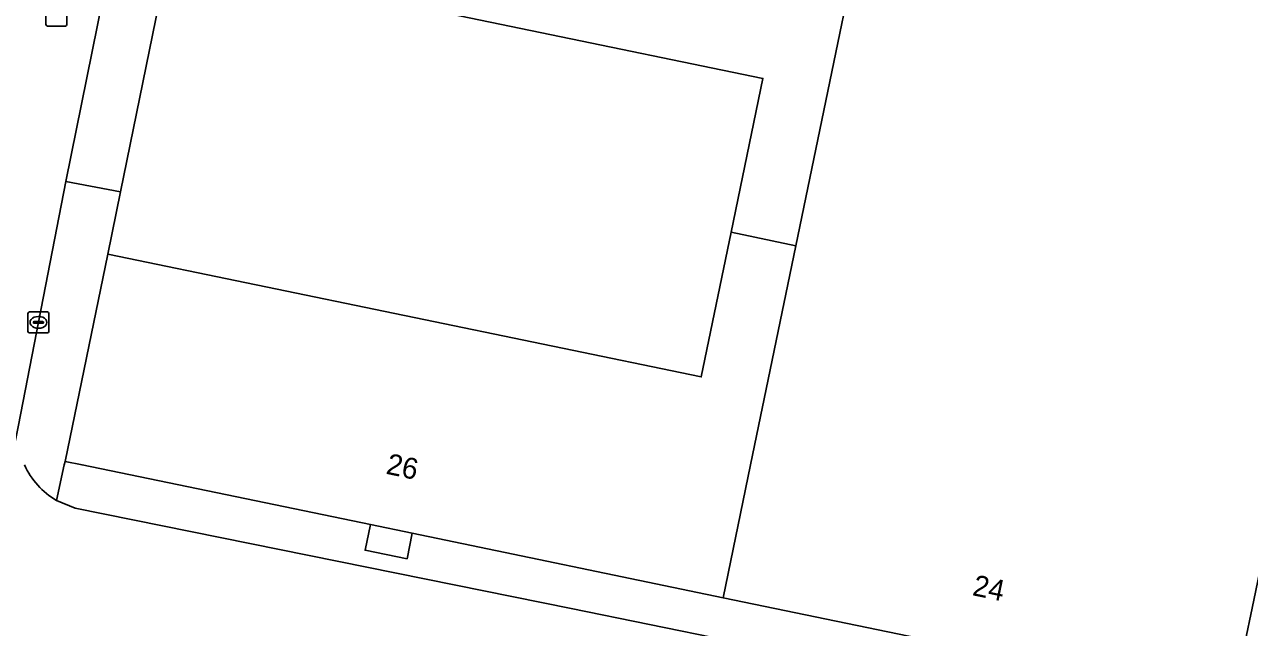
# Model space of a CAD drawing. Extents: x 157692 to 159674, y 381452 to 383291.
# Drawn here: x 158396.5 to 158454.9, y 382742.3 to 382771 of the extents above; entities that cross this region are included whole.
import ezdxf

# ---------------------------------------------------------------- set-up
doc = ezdxf.new("R2010")
doc.units = 0
for name, color, linetype in [('IMGEO_Erf', 7, 'Continuous'), ('IMGEO_Kolk', 7, 'Continuous'), ('IMGEO_Pand', 7, 'Continuous'), ('IMGEO_Pand_nummerreeks', 7, 'Continuous'), ('IMGEO_Rijbaan_lokaal_open', 7, 'Continuous'), ('IMGEO_Rioolput', 7, 'Continuous'), ('IMGEO_Voetpad_open', 7, 'Continuous')]:
    doc.layers.add(name, color=color, linetype=linetype)

msp = doc.modelspace()

# ---------------------------------------------------------------- linework, layer by layer
at = {"layer": 'IMGEO_Erf'}
for points in [[(158479.048, 382859.194), (158456.421, 382750), (158455.085, 382743.552), (158454.115, 382738.868), (158460.744, 382737.513), (158466.524, 382736.331), (158475.089, 382734.581), (158480.771, 382733.419), (158481.773, 382738.318), (158484.162, 382750), (158484.896, 382753.592), (158480.275, 382754.549), (158481.307, 382759.442), (158490.758, 382804.249), (158500, 382802.356), (158510.753, 382800.153), (158510.921, 382800.119), (158521.198, 382850.792), (158500, 382855.078)], [(158416.473, 382838.324), (158401.073, 382762.998), (158400.466, 382760.043), (158428.753, 382754.193), (158430.178, 382761.082), (158431.694, 382768.411), (158409.536, 382772.994)]]:
    msp.add_lwpolyline(points, dxfattribs=at)
at = {"layer": 'IMGEO_Kolk'}
for p, q in [((158396.661, 382756.362), (158396.661, 382757.214)), ((158396.736, 382757.288), (158397.588, 382757.288)), ((158396.963, 382756.831), (158397.361, 382756.831)), ((158397.149, 382757.068), (158397.174, 382757.068)), ((158397.662, 382757.214), (158397.662, 382756.362)), ((158397.588, 382756.288), (158396.736, 382756.288)), ((158396.92, 382756.782), (158396.92, 382756.794)), ((158397.358, 382756.745), (158396.96, 382756.745)), ((158397.172, 382756.508), (158397.147, 382756.508)), ((158397.404, 382756.794), (158397.404, 382756.782))]:
    msp.add_line(p, q, dxfattribs=at)
for points in [[(158396.661, 382756.362), (158396.661, 382757.214)], [(158396.736, 382757.288), (158397.588, 382757.288)], [(158397.662, 382757.214), (158397.662, 382756.362)], [(158397.588, 382756.288), (158396.736, 382756.288)]]:
    msp.add_lwpolyline(points, dxfattribs=at)
for centre, radius, start, end in [((158396.738, 382757.212), 0.0765, 91.55205, 178.44795), ((158396.738, 382757.212), 0.0765, 91.55205, 178.44795), ((158396.96, 382756.791), 0.0403, 85.87752, 175.75265), ((158397.365, 382756.793), 0.0386, 1.73085, 96.63898), ((158397.586, 382757.212), 0.0765, 1.55205, 88.44795), ((158397.586, 382757.212), 0.0765, 1.55205, 88.44795), ((158396.738, 382756.364), 0.0765, 181.55205, 268.44795), ((158396.738, 382756.364), 0.0765, 181.55205, 268.44795), ((158396.957, 382756.781), 0.0366, 178.93798, 274.71019), ((158397.361, 382756.788), 0.043, 264.86636, 352.45326), ((158397.586, 382756.364), 0.0765, 271.55205, 358.44795), ((158397.586, 382756.364), 0.0765, 271.55205, 358.44795)]:
    msp.add_arc(centre, radius, start, end, dxfattribs=at)
for centre, major_axis, ratio, start_param, end_param in [((158397.148, 382756.788), (-0.387, 0.002), 0.722429, 4.712389, 7.853982), ((158397.173, 382756.788), (-0.39, 0.002), 0.717154, 1.570796, 4.712389)]:
    msp.add_ellipse(centre, major_axis=major_axis, ratio=ratio, start_param=start_param, end_param=end_param, dxfattribs=at)
at = {"layer": 'IMGEO_Pand'}
for points in [[(158479.048, 382859.194), (158454.493, 382864.273), (158447.07, 382827.197), (158446.966, 382826.677), (158443.993, 382812.305), (158442.344, 382804.331), (158442.309, 382804.162), (158437.726, 382782.008), (158433.265, 382760.44), (158431.105, 382750), (158429.797, 382743.677), (158441.575, 382741.24), (158454.071, 382738.655), (158454.115, 382738.868), (158455.085, 382743.552), (158456.421, 382750)], [(158412.409, 382786.885), (158409.536, 382772.994), (158431.694, 382768.411), (158430.178, 382761.082), (158433.265, 382760.44), (158437.726, 382782.008)], [(158429.797, 382743.677), (158431.105, 382750), (158433.265, 382760.44), (158430.178, 382761.082), (158428.753, 382754.193), (158400.466, 382760.043), (158398.431, 382750.167), (158399.238, 382750), (158412.981, 382747.157), (158414.981, 382746.743)]]:
    msp.add_lwpolyline(points, close=True, dxfattribs=at)
at = {"layer": 'IMGEO_Rijbaan_lokaal_open'}
for points in [[(158393.264, 382772.481), (158392.847, 382770.428), (158391.292, 382762.766), (158390.25, 382757.634), (158388.7, 382750), (158386.5, 382739.16), (158386.313, 382738.238), (158393.156, 382736.842), (158393.783, 382739.926), (158393.787, 382739.957), (158396.206, 382751.901), (158398.472, 382763.495), (158401.978, 382780.836)], [(158500, 382727.254), (158498.48, 382727.564), (158495.418, 382728.196), (158488.215, 382729.682), (158475.76, 382732.252), (158465.506, 382734.367), (158460.286, 382735.444), (158457.957, 382735.925), (158441.219, 382739.345), (158422.56, 382743.157), (158398.912, 382747.944), (158398.022, 382748.309)]]:
    msp.add_lwpolyline(points, dxfattribs=at)
msp.add_arc((158399.837, 382751.479), 3.652, 203.88146, 240.20892, dxfattribs=at)
at = {"layer": 'IMGEO_Rioolput'}
for p, q in [((158397.519, 382770.974), (158397.519, 382771.826)), ((158398.52, 382771.826), (158398.52, 382770.974)), ((158398.446, 382770.9), (158397.594, 382770.9))]:
    msp.add_line(p, q, dxfattribs=at)
for points in [[(158397.519, 382770.974), (158397.519, 382771.826)], [(158398.52, 382771.826), (158398.52, 382770.974)], [(158398.446, 382770.9), (158397.594, 382770.9)]]:
    msp.add_lwpolyline(points, dxfattribs=at)
for centre, start, end in [((158397.596, 382770.976), 181.55205, 268.44795), ((158397.596, 382770.976), 181.55205, 268.44795), ((158398.444, 382770.976), 271.55205, 358.44795), ((158398.444, 382770.976), 271.55205, 358.44795)]:
    msp.add_arc(centre, 0.0765, start, end, dxfattribs=at)
at = {"layer": 'IMGEO_Voetpad_open'}
for points in [[(158401.073, 382762.998), (158416.473, 382838.324), (158413.874, 382838.861), (158410.458, 382821.925), (158406.209, 382801.237), (158401.978, 382780.836), (158398.472, 382763.495)], [(158441.575, 382741.24), (158429.797, 382743.677), (158414.981, 382746.743), (158414.736, 382745.529), (158412.734, 382745.933), (158412.981, 382747.157), (158399.238, 382750), (158398.431, 382750.167), (158398.394, 382750), (158398.022, 382748.309), (158398.912, 382747.944), (158422.56, 382743.157), (158441.219, 382739.345)], [(158412.981, 382747.157), (158412.734, 382745.933), (158414.736, 382745.529), (158414.981, 382746.743)]]:
    msp.add_lwpolyline(points, close=True, dxfattribs=at)
msp.add_lwpolyline([(158398.022, 382748.309), (158398.394, 382750), (158398.431, 382750.167), (158400.466, 382760.043), (158401.073, 382762.998), (158398.472, 382763.495), (158396.206, 382751.901)], dxfattribs=at)
msp.add_arc((158399.837, 382751.479), 3.652, 203.88146, 240.20892, dxfattribs=at)

# ---------------------------------------------------------------- texts
at = {"layer": 'IMGEO_Pand_nummerreeks'}
for s, rotation, p in [('26', 348.30495, (158413.685, 382749.585)), ('24', 348.31166, (158441.637, 382743.801))]:
    msp.add_text(s, height=1, rotation=rotation, dxfattribs=at).set_placement(p)

doc.saveas('drawing.dxf')
